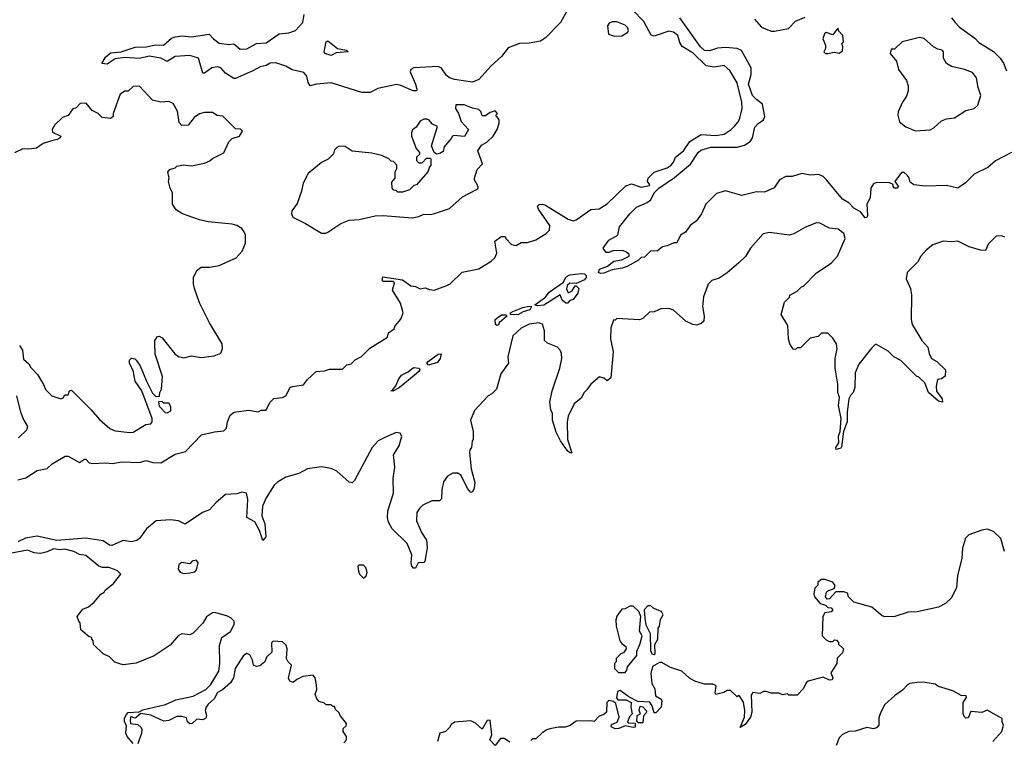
# Model space of a CAD drawing. Extents: x 2386423 to 2568864, y 578392 to 761999.
# Tile 333 of 454: x 2512667 to 2518731, y 659451 to 663892. Entities that reach past the tile are written whole.
import ezdxf

# ---------------------------------------------------------------- set-up
doc = ezdxf.new("R2010")
doc.units = 0

msp = doc.modelspace()

# ---------------------------------------------------------------- linework, layer by layer
at = {"layer": '0CON05XD'}
for points in [[(2516115, 664085.8), (2515998.1, 663875), (2515905, 663780.6), (2515875, 663760.6), (2515805, 663747.5), (2515744.5, 663745.5), (2515675, 663720), (2515633.6, 663665), (2515571.2, 663608.8), (2515495, 663524.5), (2515455, 663507.9), (2515345, 663523.1), (2515313.3, 663533.3), (2515295, 663547.5), (2515265, 663594.4), (2515245, 663604.4), (2515095, 663595.5), (2515076, 663585), (2515071.2, 663571.2), (2515103.8, 663495), (2515112.5, 663465), (2515110, 663455), (2515090, 663455), (2515015, 663487.5), (2514987.7, 663492.3), (2514871.7, 663468.3), (2514825, 663443.8), (2514775, 663443.3), (2514585, 663504.2), (2514495, 663495.7), (2514455, 663484), (2514444.2, 663505), (2514436.2, 663545), (2514417.1, 663567.1), (2514344.2, 663584.2), (2514305.9, 663605.9), (2514245, 663626.2), (2514210, 663625), (2514185, 663610), (2514147.5, 663602.5), (2514102.3, 663577.7), (2513995, 663529.2), (2513985, 663530), (2513935, 663562), (2513905.4, 663595.4), (2513885, 663601.4), (2513850, 663595), (2513805, 663562.5), (2513795, 663562.5), (2513768.6, 663655), (2513715, 663671.2), (2513625, 663666), (2513575, 663634), (2513535.7, 663655.7), (2513465, 663667.1), (2513405, 663652.4), (2513315, 663658.6), (2513255, 663651.8), (2513205, 663618.5), (2513173.3, 663623.3), (2513195, 663660.9), (2513225, 663688), (2513292.5, 663695), (2513377.1, 663722.9), (2513445, 663725.6), (2513505, 663736.9), (2513552.5, 663735), (2513601.7, 663778.3), (2513623.6, 663786.4), (2513665, 663793.3), (2513725, 663786.7), (2513833, 663803), (2513860, 663775), (2513895, 663747.5), (2513955, 663740), (2513985, 663743.8), (2514025, 663710), (2514065, 663712.9), (2514125, 663745.7), (2514185, 663750.8), (2514265, 663806), (2514325, 663811.1), (2514365, 663825.5), (2514410.5, 663875), (2514419.6, 663925)], [(2513986.7, 661473.3), (2514075, 661485.7), (2514135, 661476.2), (2514155, 661486.7), (2514185, 661486.2), (2514207.5, 661532.5), (2514231.7, 661558.3), (2514285, 661563.8), (2514306.1, 661573.9), (2514333.3, 661625), (2514347.3, 661632.7), (2514415, 661642.5), (2514438.8, 661675), (2514492, 661725), (2514545, 661728.8), (2514575, 661738), (2514655, 661738.8), (2514682.5, 661765), (2514708.3, 661771.7), (2514732.7, 661797.3), (2514773, 661817), (2514822.8, 661867.2), (2514931.2, 661935), (2514937.5, 661962.5), (2514972.5, 661987.5), (2514978.8, 662005), (2515015, 662046.7), (2515028.8, 662085), (2515011.2, 662145), (2514962.5, 662225), (2514975, 662270), (2514965, 662280), (2514905, 662280), (2514900, 662285), (2514903, 662307), (2515025, 662288.8), (2515075, 662252.5), (2515105, 662247.5), (2515133.6, 662233.6), (2515165, 662240), (2515190.5, 662230.5), (2515220, 662225), (2515297.5, 662255), (2515317.5, 662265), (2515393, 662337), (2515495, 662358), (2515570, 662405), (2515593.3, 662425), (2515606.1, 662453.9), (2515593, 662527), (2515633, 662557), (2515657, 662557), (2515660, 662545), (2515695, 662507.5), (2515725, 662500), (2515755, 662520), (2515795, 662519.2), (2515845, 662535.6), (2515910, 662575), (2515929.1, 662595), (2515932.2, 662625), (2515861.2, 662725), (2515857, 662743), (2515866.4, 662753.6), (2515885, 662756), (2515905, 662749.2), (2516045, 662663.8), (2516075, 662653.8), (2516095, 662660), (2516185, 662723.3), (2516235, 662726.7), (2516285, 662758.6), (2516400.9, 662869.1), (2516435, 662881.4), (2516495, 662859.4), (2516545, 662870), (2516548.5, 662875), (2516532.9, 662895), (2516537.1, 662915), (2516575, 662951.9), (2516655, 662980), (2516678.6, 662995), (2516694.4, 663015), (2516705.8, 663045), (2516755, 663084.3), (2516795, 663142.5), (2516865, 663185.8), (2516955, 663178.7), (2517005, 663186.9), (2517048.8, 663215), (2517072.1, 663237.9), (2517094.3, 663265), (2517102.2, 663285), (2517116.7, 663345), (2517113.8, 663385), (2517085, 663503.8), (2517040.3, 663580.3), (2517005, 663610), (2516945, 663598.9), (2516895, 663607.3), (2516815, 663686.2), (2516746.4, 663726.4), (2516731.7, 663751.7), (2516719.5, 663795), (2516694.7, 663814.7), (2516665, 663822.1), (2516575, 663790), (2516556.1, 663796.1), (2516511.9, 663881.9), (2516440, 663955)], [(2518775, 663074.8), (2518677.5, 663022.5), (2518629.4, 662980.6), (2518545, 662940.9), (2518493.2, 662886.8), (2518445, 662854.5), (2518375, 662871.4), (2518245.7, 662865.7), (2518175, 662874.3), (2518151.2, 662891.2), (2518145, 662917.5), (2518133.3, 662935), (2518115, 662950), (2518098.3, 662951.7), (2518057.5, 662895), (2518077.3, 662867.3), (2518072.5, 662855), (2518054.2, 662854.2), (2518046.7, 662865), (2518047.5, 662877.5), (2518025, 662886.7), (2517945, 662890), (2517925, 662880), (2517909.2, 662855), (2517904.4, 662795), (2517884.3, 662755), (2517889.2, 662685), (2517885, 662673.3), (2517875, 662671.2), (2517845, 662708.8), (2517805, 662731.2), (2517773, 662763), (2517735, 662786), (2517636.3, 662906.3), (2517615, 662927.1), (2517588.3, 662938.3), (2517535, 662934.2), (2517485, 662944), (2517425, 662926.7), (2517385, 662926), (2517346.7, 662905), (2517314.3, 662855.7), (2517255, 662830), (2517205, 662831.9), (2517115, 662809.4), (2517015, 662837.1), (2516958, 662822), (2516893.4, 662756.6), (2516865.7, 662695), (2516835, 662652), (2516796.2, 662625), (2516767.7, 662582.3), (2516737.5, 662565), (2516715, 662517.5), (2516695, 662517.5), (2516655, 662498.8), (2516625, 662492.5), (2516595, 662467.5), (2516552.5, 662465), (2516515, 662430), (2516495, 662426.2), (2516478.8, 662411.2), (2516408.3, 662371.7), (2516378.3, 662361.7), (2516315, 662350), (2516265, 662331.2), (2516245, 662328.9), (2516231.4, 662335), (2516238, 662355), (2516286.4, 662373.6), (2516326.2, 662403.8), (2516375, 662412.5), (2516420, 662435), (2516420, 662445), (2516405, 662460), (2516385, 662467.5), (2516325, 662470), (2516295, 662457.5), (2516278.3, 662458.3), (2516260, 662485), (2516295, 662533.8), (2516350, 662565), (2516362, 662615), (2516425, 662695.7), (2516465, 662737.8), (2516532.5, 662765), (2516555, 662783.3), (2516574.3, 662825), (2516602.9, 662855), (2516700.3, 662919.7), (2516798, 663002), (2516845, 663074), (2516862.4, 663087.6), (2516923.6, 663106.4), (2517085, 663106.5), (2517130.2, 663119.8), (2517165, 663141.4), (2517180, 663165), (2517195, 663229.2), (2517215, 663252.2), (2517248, 663275), (2517257.1, 663295), (2517241.4, 663371.4), (2517205, 663401.2), (2517179.4, 663425), (2517156.5, 663495), (2517172.5, 663555), (2517171.8, 663595), (2517111.8, 663701.8), (2517085, 663715.7), (2517015, 663720.6), (2516965, 663716.9), (2516915, 663700.6), (2516885, 663702.5), (2516859.1, 663725), (2516732.9, 663902.9)], [(2517193.3, 663895), (2517235.7, 663845.7), (2517295, 663822.5), (2517315, 663820.8), (2517401.9, 663838.1), (2517445, 663883.8), (2517505, 663907.5)], [(2518405, 663903.8), (2518428, 663875), (2518455, 663846.2), (2518548.8, 663778.8), (2518575, 663752.5), (2518665, 663696.7), (2518706.7, 663655), (2518726.7, 663625), (2518745, 663577.5)], [(2516330.5, 663790.5), (2516375, 663793.3), (2516412.5, 663815), (2516417.5, 663825), (2516410, 663845), (2516395, 663858.8), (2516345, 663880), (2516315, 663880), (2516298.3, 663871.7), (2516286.7, 663855), (2516293.6, 663803.6), (2516330.5, 663790.5)], [(2517645, 663683.3), (2517682.5, 663692.5), (2517715, 663686.7), (2517735, 663700), (2517737.5, 663725), (2517730, 663745), (2517740, 663755), (2517737.5, 663795), (2517711.7, 663821.7), (2517705, 663840), (2517675, 663800), (2517635, 663812.5), (2517623.3, 663805), (2517614, 663775), (2517630, 663735), (2517630, 663715), (2517620, 663695), (2517630, 663685), (2517645, 663683.3)], [(2518185, 663207.5), (2518275, 663214.3), (2518296.2, 663225), (2518345, 663270), (2518375, 663281.2), (2518425, 663287.5), (2518495, 663332.9), (2518546.2, 663345), (2518568, 663365), (2518586.7, 663425), (2518570, 663475), (2518560, 663535), (2518535, 663567.5), (2518486.1, 663586.1), (2518405, 663603.3), (2518375, 663622.5), (2518357.5, 663655), (2518356.7, 663695), (2518347.5, 663705), (2518321.2, 663711.2), (2518295, 663726), (2518237, 663777), (2518208.3, 663781.7), (2518102.5, 663755), (2518055, 663710), (2518035, 663710), (2518027.5, 663685), (2518067, 663637), (2518080, 663585), (2518128.3, 663518.3), (2518138.8, 663485), (2518138.8, 663455), (2518128.8, 663421.2), (2518104, 663385), (2518078, 663325), (2518076, 663305), (2518085, 663262.5), (2518125, 663232), (2518185, 663207.5)], [(2514585, 663672.5), (2514546.7, 663685), (2514542, 663695), (2514554.3, 663755.7), (2514565, 663762.5), (2514623.9, 663713.9), (2514680, 663705), (2514690, 663695), (2514615, 663688), (2514585, 663672.5)], [(2512666, 661885), (2512684.2, 661855), (2512690.6, 661800.6), (2512722.4, 661772.4), (2512735, 661750), (2512775.5, 661705.5), (2512814.2, 661645), (2512825, 661613.3), (2512865, 661574.3), (2512920, 661555), (2512935, 661562.5), (2512945, 661580), (2512965, 661580), (2512973.9, 661606.1), (2512985, 661608.8), (2513107.7, 661487.7), (2513158.3, 661428.3), (2513222.8, 661372.8), (2513255, 661358.1), (2513345, 661348), (2513365, 661351.2), (2513443, 661397), (2513475, 661402.5), (2513482.5, 661415), (2513483.3, 661435), (2513418.8, 661605), (2513377.5, 661665), (2513365, 661730), (2513344, 661774), (2513343.3, 661795), (2513355, 661807.5), (2513375, 661803.3), (2513383.3, 661795), (2513409.5, 661759.5), (2513446.7, 661665), (2513485, 661590), (2513505, 661570), (2513528.3, 661571.7), (2513530, 661595), (2513540, 661615), (2513546.4, 661693.6), (2513500.7, 661830.7), (2513499.3, 661899.3), (2513500, 661915), (2513515, 661940), (2513525, 661942.5), (2513545, 661932.5), (2513622.3, 661832.3), (2513645, 661817.5), (2513678.3, 661808.3), (2513725, 661820), (2513785, 661811.2), (2513865, 661820), (2513905, 661837.5), (2513916.1, 661863.9), (2513913.8, 661895), (2513835.8, 662025), (2513775, 662146.7), (2513743.8, 662235), (2513736.7, 662265), (2513737.5, 662305), (2513760.7, 662349.3), (2513785, 662367.5), (2513835, 662366.7), (2513895, 662376.7), (2514000, 662425), (2514037.5, 662465), (2514056.7, 662515), (2514056.7, 662565), (2514050, 662585), (2514035.8, 662605.8), (2514005, 662623.3), (2513975, 662633.3), (2513827, 662647), (2513775, 662660), (2513670, 662695), (2513630.7, 662720.7), (2513607.5, 662755), (2513607.5, 662825), (2513592.5, 662855), (2513582.5, 662895), (2513587.5, 662915), (2513580, 662955), (2513591.7, 662968.3), (2513625, 662980), (2513635, 662990), (2513675, 662997.5), (2513725, 662992.5), (2513805, 663007.5), (2513838.3, 663021.7), (2513855, 663037.5), (2513925, 663072.5), (2513955, 663140), (2513975, 663160), (2514020, 663175), (2514040, 663205), (2514027, 663217), (2513995, 663220), (2513917, 663297), (2513883, 663303), (2513855, 663320), (2513805, 663320), (2513775, 663312.5), (2513740.7, 663289.3), (2513705, 663242.5), (2513665, 663240), (2513648.3, 663258.3), (2513639.3, 663329.3), (2513612.5, 663375), (2513585, 663388), (2513535, 663383.8), (2513485, 663397.5), (2513405, 663482), (2513365, 663480), (2513335, 663452.5), (2513315, 663452.5), (2513285, 663432.5), (2513242.5, 663315), (2513242.5, 663295), (2513227, 663283), (2513175, 663290), (2513150, 663315), (2513113.6, 663333.6), (2513077, 663377), (2513040, 663375), (2513015, 663350), (2512995, 663342.5), (2512965, 663302.5), (2512931.2, 663288.8), (2512883.8, 663245), (2512866.7, 663215), (2512869.3, 663199.3), (2512920, 663175), (2512916.7, 663165), (2512896.7, 663155), (2512856.6, 663143.4), (2512810.4, 663129.6), (2512769.5, 663100.5), (2512723.6, 663093.6), (2512685, 663097.5), (2512635, 663072.5)], [(2514553, 662577), (2514565, 662583.3), (2514643.9, 662636.1), (2514695, 662656.2), (2514758.3, 662661.7), (2514856.4, 662683.6), (2514905, 662686.2), (2515085, 662671.2), (2515125, 662678.8), (2515155, 662693.3), (2515195, 662691.2), (2515215, 662696.2), (2515315, 662728), (2515395, 662801.2), (2515480, 662845), (2515490, 662855), (2515490, 662865), (2515467.5, 662905), (2515467.5, 662915), (2515485, 662970), (2515516.7, 663005), (2515487.5, 663085), (2515511.2, 663118.8), (2515543, 663137), (2515582.5, 663175), (2515607.5, 663215), (2515620, 663255), (2515620, 663275), (2515600, 663305), (2515610, 663315), (2515595, 663330), (2515565, 663320), (2515535, 663300), (2515515, 663300), (2515507, 663327), (2515495, 663340), (2515455, 663347.5), (2515405, 663367.5), (2515353, 663367), (2515350, 663345), (2515370, 663315), (2515386.2, 663265), (2515430, 663215), (2515407, 663173), (2515341.7, 663178.3), (2515332.5, 663175), (2515325, 663160), (2515281.7, 663108.3), (2515275, 663080), (2515255, 663067.5), (2515233, 663063), (2515220, 663075), (2515202.5, 663115), (2515240, 663235), (2515209.3, 663249.3), (2515187.5, 663275), (2515175, 663280), (2515155, 663280), (2515132.3, 663267.7), (2515109.5, 663230.5), (2515086.4, 663213.6), (2515080, 663195), (2515080, 663175), (2515108.3, 663098.3), (2515130, 663075), (2515128.3, 663061.7), (2515110, 663045), (2515110, 663025), (2515125, 663010), (2515145, 663010), (2515171.7, 663038.3), (2515195, 663040), (2515200, 663035), (2515200, 662995), (2515190, 662985), (2515180, 662955), (2515110, 662875), (2515095, 662870), (2515067, 662843), (2515025, 662830), (2514995, 662830), (2514985, 662840), (2514971.7, 662841.7), (2514960, 662855), (2514958.3, 662891.7), (2514980, 662915), (2514980, 662955), (2514990, 662975), (2514990, 662995), (2514968.3, 663018.3), (2514955, 663020), (2514940, 663035), (2514896.4, 663056.4), (2514835, 663070), (2514715, 663082.5), (2514671.7, 663111.7), (2514635, 663112.5), (2514620, 663105), (2514605, 663090), (2514600, 663065), (2514590, 663055), (2514566.1, 663033.9), (2514525, 663012.5), (2514442.5, 662945), (2514413.3, 662885), (2514403.3, 662835), (2514375, 662760), (2514342.5, 662715), (2514340, 662695), (2514350, 662675), (2514426.1, 662636.1), (2514525, 662577.5), (2514553, 662577)], [(2518735, 662552.5), (2518715, 662560), (2518681.7, 662558.3), (2518631.7, 662508.3), (2518615, 662470), (2518585, 662472.5), (2518515, 662492.5), (2518445, 662527.5), (2518405, 662522.5), (2518355, 662526.7), (2518290, 662505), (2518252.5, 662475), (2518217.5, 662435), (2518199.3, 662400.7), (2518132.5, 662335), (2518127.5, 662295), (2518152.5, 662235), (2518160, 662195), (2518156.7, 662045), (2518164.1, 662014.1), (2518222.5, 661915), (2518260, 661875), (2518267.5, 661835), (2518282.5, 661805), (2518316.4, 661786.4), (2518370, 661735), (2518367.5, 661695), (2518345, 661680), (2518320, 661675), (2518312, 661635), (2518312.7, 661602.7), (2518347.5, 661555), (2518350, 661535), (2518325, 661542.5), (2518264.3, 661594.3), (2518242.5, 661655), (2518205, 661690), (2518190, 661695), (2518093, 661793), (2518050, 661815), (2518015, 661850), (2517945, 661890), (2517935, 661890), (2517915, 661870), (2517835, 661770), (2517813, 661717), (2517810, 661625), (2517800, 661595), (2517783, 661577), (2517773.8, 661555), (2517763.9, 661473.9), (2517764, 661415), (2517741.2, 661355), (2517729.3, 661260.7), (2517725, 661252.5), (2517695, 661243.3), (2517694, 661255), (2517711.2, 661285), (2517709.2, 661325), (2517721.2, 661355), (2517726, 661435), (2517710.8, 661515), (2517716.2, 661565), (2517705.8, 661595.8), (2517706.2, 661646.2), (2517690, 661745), (2517690, 661805), (2517702.5, 661865), (2517697.5, 661895), (2517675, 661930), (2517645, 661960), (2517605, 661960), (2517585, 661940), (2517535, 661930), (2517475, 661870), (2517455, 661870), (2517445, 661860), (2517431.7, 661861.7), (2517410, 661895), (2517402.5, 661925), (2517397, 662007), (2517357.5, 662075), (2517378.3, 662151.7), (2517408.3, 662181.7), (2517410, 662195), (2517455, 662220), (2517483, 662247), (2517495, 662250), (2517575, 662332.5), (2517665, 662392.5), (2517704, 662436), (2517751.2, 662545), (2517743.3, 662575), (2517708.3, 662601.7), (2517655, 662606.7), (2517595, 662637.5), (2517575, 662640), (2517506.1, 662613.9), (2517435, 662573.3), (2517406.4, 662563.6), (2517285, 662580), (2517245, 662572.5), (2517167.5, 662485), (2517136.4, 662433.6), (2517096.4, 662393.6), (2517025, 662332.5), (2516975, 662300), (2516930, 662285), (2516907, 662263), (2516878.8, 662185), (2516873.3, 662125), (2516882.5, 662065), (2516880, 662035), (2516865, 662020), (2516835, 662010), (2516813, 662013), (2516770, 662035), (2516693, 662103), (2516665, 662113.3), (2516615, 662110), (2516575, 662092.5), (2516545, 662090), (2516505, 662050), (2516485, 662042.5), (2516345, 662050), (2516335, 662040), (2516325, 662040), (2516307, 661993), (2516306.2, 661925), (2516321.2, 661845), (2516307.5, 661685), (2516285, 661667.5), (2516265, 661682.5), (2516238.3, 661691.7), (2516183.6, 661646.4), (2516159.3, 661610.7), (2516142.5, 661595), (2516125, 661560), (2516082.5, 661525), (2516045, 661450), (2516038.8, 661415), (2516041.2, 661305), (2516066.7, 661223.3), (2516055, 661223.3), (2516040, 661235), (2515997.1, 661297.1), (2515971.2, 661351.2), (2515947.5, 661425), (2515947.5, 661465), (2515938.3, 661488.3), (2515932.5, 661535), (2515946.2, 661605), (2515994.1, 661745.9), (2516005.9, 661804.1), (2516003.3, 661835), (2515996.1, 661856.1), (2515980, 661875), (2515918.3, 661898.3), (2515900, 661915), (2515900, 661975), (2515885.9, 662015.9), (2515865, 662023.3), (2515805, 662016.2), (2515755, 661991.2), (2515703.8, 661945), (2515673.3, 661815), (2515677.5, 661775), (2515629.3, 661710.7), (2515602.5, 661615), (2515575, 661587.5), (2515552.5, 661575), (2515467.5, 661485), (2515442.5, 661425), (2515460, 661355), (2515460, 661305), (2515453, 661297), (2515450, 661255), (2515438.3, 661241.7), (2515437.5, 661225), (2515446.7, 661125), (2515469.5, 661039.5), (2515466, 661005), (2515455, 660982.5), (2515445, 660978.8), (2515425, 661003.3), (2515385, 661082.5), (2515365, 661097.5), (2515335, 661097.5), (2515300.7, 661079.3), (2515277.5, 661045), (2515267.5, 660995), (2515265, 660940), (2515251.7, 660928.3), (2515205, 660927.5), (2515149.3, 660900.7), (2515129.3, 660880.7), (2515113.3, 660855), (2515111.2, 660805), (2515142.3, 660732.3), (2515173.3, 660685), (2515177, 660637), (2515162.5, 660555), (2515155, 660547.5), (2515120, 660545), (2515105, 660512.5), (2515093, 660513), (2515082.5, 660525), (2515077.5, 660545), (2515082.5, 660595), (2515052.5, 660665), (2514960, 660755), (2514938, 660795), (2514931.2, 660825), (2514933.3, 660865), (2514970, 660975), (2514967.5, 661065), (2514976.7, 661135), (2514968.3, 661211.7), (2515003.6, 661266.4), (2515020, 661325), (2515010, 661345), (2514985, 661347.5), (2514920.7, 661319.3), (2514875, 661297.5), (2514837.5, 661255), (2514728.3, 661051.7), (2514715, 661037.5), (2514695, 661042.5), (2514620.7, 661110.7), (2514585, 661127.5), (2514525, 661136.7), (2514440, 661125), (2514385, 661096.7), (2514305, 661073.3), (2514255, 661043.3), (2514235, 661023.3), (2514185, 660945.8), (2514162.9, 660895), (2514158.8, 660835), (2514176.2, 660785), (2514182, 660705), (2514165, 660682.5), (2514143.7, 660743.7), (2514115, 660798.8), (2514066, 660825), (2514072.2, 660935), (2514063.8, 660973.8), (2514035, 660981.2), (2514005, 660970), (2513934.6, 660965.4), (2513875, 660916), (2513835, 660872), (2513793.3, 660855), (2513685, 660784), (2513644.4, 660804.4), (2513595, 660811.2), (2513506.5, 660803.5), (2513448.2, 660755), (2513404, 660696), (2513387.2, 660682.8), (2513355, 660675.4), (2513305, 660683.1), (2513235, 660651.4), (2513218.8, 660655), (2513180.9, 660680.9), (2513075, 660697.3), (2512895, 660683.4), (2512775, 660708.9), (2512702, 660698), (2512655, 660674.6)], [(2515855, 662130), (2515840, 662135), (2515905, 662182), (2515927.5, 662212.5), (2516015.7, 662274.3), (2516027.5, 662302.5), (2516038.3, 662311.7), (2516055, 662319.2), (2516125, 662327.8), (2516145, 662325.5), (2516156.6, 662316.6), (2516156.7, 662303.3), (2516145, 662290), (2516095, 662266.2), (2516055, 662268.6), (2516038.8, 662255), (2516034, 662234), (2516045, 662210), (2516069.5, 662220.5), (2516087.5, 662252.5), (2516095, 662253.3), (2516110, 662235), (2516105, 662206.7), (2516075, 662167.5), (2516055, 662162.5), (2516040, 662145), (2516030, 662145), (2516007.5, 662165), (2515995, 662197.5), (2515895, 662133.3), (2515855, 662130)], [(2515605, 662007.5), (2515597.5, 662015), (2515596.2, 662045), (2515635, 662072.9), (2515663.3, 662073.3), (2515666.7, 662065), (2515620, 662025), (2515615, 662012.5), (2515605, 662007.5)], [(2515735, 662073.1), (2515690, 662075), (2515688.8, 662085), (2515703.8, 662095), (2515765, 662118.5), (2515805, 662127.5), (2515820, 662125), (2515808.6, 662105), (2515767.1, 662092.9), (2515735, 662073.1)], [(2515185, 661764), (2515173.8, 661775), (2515183.3, 661785), (2515245, 661832), (2515263, 661833), (2515255.6, 661805), (2515239.4, 661780.6), (2515185, 661764)], [(2514965, 661604), (2514952.5, 661605), (2514961.7, 661608.3), (2514983.7, 661636.3), (2515000.9, 661679.1), (2515018.3, 661701.7), (2515058.6, 661721.4), (2515091.8, 661748.2), (2515127.5, 661745), (2515131.2, 661735), (2515126, 661725), (2515085, 661688.6), (2515005, 661624.4), (2514965, 661604)], [(2512660, 661315), (2512710, 661365), (2512717.5, 661385), (2512687.5, 661435), (2512673.6, 661473.6), (2512650, 661575)], [(2513575, 661470), (2513597, 661483), (2513597.5, 661505), (2513590, 661525), (2513585, 661530), (2513555, 661530), (2513545, 661540), (2513521.7, 661538.3), (2513525, 661510), (2513561.7, 661471.7), (2513575, 661470)], [(2512655, 661057.5), (2512705, 661069.4), (2512773.3, 661115), (2512835, 661126.2), (2512866.7, 661155), (2512947, 661203), (2512965, 661203.3), (2513035, 661164), (2513065, 661183.8), (2513075, 661183.8), (2513095, 661162.5), (2513115, 661157.1), (2513195, 661162.1), (2513238.3, 661158.3), (2513295, 661168.5), (2513405.5, 661164.5), (2513445, 661176.2), (2513485.8, 661164.2), (2513535, 661162.5), (2513625, 661214), (2513688.7, 661231.3), (2513785.8, 661334.2), (2513867, 661353), (2513925, 661358), (2513940, 661375), (2513946.2, 661415), (2513964, 661455), (2513986.7, 661473.3)], [(2518732.5, 660615), (2518710, 660695), (2518665, 660737.5), (2518625, 660752.5), (2518593, 660747), (2518513, 660717), (2518493, 660697), (2518473.6, 660636.4), (2518470, 660575), (2518443.3, 660465), (2518436.4, 660393.6), (2518405, 660330), (2518370, 660295), (2518325, 660272.5), (2518195, 660242.5), (2518138.3, 660241.7), (2518056.4, 660213.6), (2517995, 660213.3), (2517979.3, 660219.3), (2517915, 660272), (2517805, 660303.3), (2517772.5, 660335), (2517765, 660357.5), (2517743, 660367), (2517693, 660367), (2517655, 660322.5), (2517640.7, 660320.7), (2517630, 660335), (2517636.4, 660363.6), (2517645, 660372.5), (2517683, 660387), (2517690, 660405), (2517675, 660426.7), (2517625, 660442.5), (2517605, 660442.5), (2517583, 660427), (2517581.7, 660408.3), (2517565, 660390), (2517557.5, 660355), (2517562.5, 660335), (2517597.5, 660295), (2517630, 660285), (2517645, 660270), (2517665, 660267.5), (2517676.1, 660256.1), (2517665, 660242.5), (2517625, 660237.5), (2517612.5, 660215), (2517610, 660095), (2517635, 660070), (2517655, 660060), (2517675, 660060), (2517685, 660070), (2517698.3, 660068.3), (2517710, 660055), (2517710, 660045), (2517740, 660015), (2517735, 659990), (2517701.7, 659958.3), (2517700, 659925), (2517663.6, 659866.4), (2517675.8, 659835.8), (2517670, 659825), (2517655, 659822), (2517615, 659840), (2517523, 659817), (2517510, 659805), (2517495, 659770), (2517455, 659730), (2517405, 659730), (2517395, 659737.5), (2517365, 659732.5), (2517341.7, 659741.7), (2517295, 659742.5), (2517265, 659752.5), (2517248.3, 659751.7), (2517225, 659740), (2517183, 659747), (2517171.2, 659728.8), (2517175.6, 659625), (2517168.5, 659595), (2517135, 659548), (2517105, 659530), (2517130.6, 659595), (2517132.9, 659635), (2517125, 659687.5), (2517100, 659725), (2517093, 659727), (2517085, 659720), (2517045, 659757.5), (2517025, 659758), (2517003.5, 659746.5), (2516954, 659734), (2516950, 659745), (2516956.7, 659785), (2516950.7, 659790.7), (2516935, 659796.7), (2516885, 659797.5), (2516826.1, 659816.1), (2516792.5, 659835), (2516745, 659876.7), (2516675, 659900), (2516621.7, 659931.7), (2516608.3, 659931.7), (2516563.6, 659906.4), (2516553.6, 659863.6), (2516560.7, 659800.7), (2516578.3, 659768.3), (2516582.5, 659725), (2516617.5, 659705), (2516622.5, 659695), (2516617.5, 659655), (2516585, 659620), (2516575, 659620), (2516562.5, 659665), (2516547, 659687), (2516475, 659691.2), (2516419.3, 659719.3), (2516365, 659758.8), (2516348.3, 659751.7), (2516342.5, 659712.5), (2516351.7, 659701.7), (2516401.7, 659701.7), (2516432.5, 659685), (2516430, 659655), (2516440, 659615), (2516423, 659597), (2516410, 659565), (2516415, 659560), (2516457.5, 659557.5), (2516457, 659533), (2516445, 659530), (2516395, 659540), (2516356.4, 659523.6), (2516335, 659522.5), (2516310, 659535), (2516311.7, 659548.3), (2516346.4, 659563.6), (2516360, 659595), (2516338.3, 659678.3), (2516325, 659690), (2516295, 659697.5), (2516282.5, 659685), (2516280, 659625), (2516265, 659610), (2516235, 659600), (2516205, 659567.5), (2516185, 659572.5), (2516095, 659570), (2516057, 659543), (2516027, 659533), (2515985, 659532.5), (2515931.7, 659521.7)], [(2513365, 659432.7), (2513329.2, 659475), (2513320.6, 659495), (2513323.8, 659543.8), (2513312.9, 659565), (2513312.5, 659585), (2513321.7, 659608.3), (2513335, 659622.5), (2513403.3, 659626.7), (2513425, 659640), (2513565, 659672.5), (2513628.3, 659701.7), (2513735, 659723.3), (2513812.5, 659765), (2513843.9, 659796.1), (2513893, 659877), (2513898.8, 659925), (2513897.5, 660035), (2513912.5, 660085), (2513965, 660122.5), (2513987.5, 660165), (2513987.5, 660185), (2513970, 660205), (2513947, 660217), (2513869.3, 660239.3), (2513855, 660236.7), (2513818.3, 660211.7), (2513795, 660172.5), (2513735, 660112.5), (2513715, 660102.5), (2513665, 660107.5), (2513645, 660097.5), (2513593, 660037), (2513495, 659972.5), (2513385, 659927.5), (2513305, 659917.5), (2513283, 659923), (2513253, 659933), (2513220, 659965), (2513180, 659985), (2513121.7, 660041.7), (2513120, 660065), (2513110, 660075), (2513110, 660085), (2513095, 660090), (2513043, 660133), (2513040, 660175), (2513030, 660185), (2513020, 660215), (2513055, 660260), (2513090, 660275), (2513126.4, 660303.6), (2513167, 660353), (2513186.4, 660363.6), (2513193.6, 660376.4), (2513245, 660417.5), (2513290, 660475), (2513270, 660495), (2513250, 660505), (2513215, 660516.2), (2513175, 660516.7), (2513153.9, 660523.9), (2513075, 660590), (2513035, 660596.7), (2513000, 660615), (2512945, 660628.6), (2512915, 660625.7), (2512875, 660631.2), (2512835, 660612.5), (2512795, 660603.3), (2512755, 660607.5), (2512715, 660623.3), (2512605, 660603.3)], [(2513675, 660480), (2513715, 660483.3), (2513745, 660490), (2513755, 660502.5), (2513766.2, 660545), (2513755, 660562.5), (2513730, 660555), (2513715, 660540), (2513665, 660547.5), (2513647.5, 660535), (2513643, 660507), (2513655, 660487.5), (2513675, 660480)], [(2514785, 660450), (2514800, 660465), (2514807.5, 660485), (2514801.7, 660511.7), (2514785, 660530), (2514755, 660530), (2514750, 660525), (2514753, 660493), (2514760, 660475), (2514785, 660450)], [(2516395, 659870), (2516407, 659883), (2516410, 659905), (2516467.5, 659975), (2516468.3, 660001.7), (2516487, 660043), (2516500, 660095), (2516483.3, 660125), (2516492.5, 660215), (2516480, 660245), (2516445, 660277.5), (2516425, 660277.5), (2516395, 660262.5), (2516375, 660260), (2516344.1, 660215.9), (2516338.8, 660195), (2516340, 660155), (2516363.8, 660065), (2516375, 660047.5), (2516399.3, 660029.3), (2516402.5, 660015), (2516385, 659990), (2516370, 659985), (2516340, 659955), (2516340, 659935), (2516330, 659925), (2516330, 659895), (2516355, 659870), (2516395, 659870)], [(2516575, 659980), (2516580, 659985), (2516578.3, 660041.7), (2516597.5, 660075), (2516598.3, 660141.7), (2516607.5, 660155), (2516613, 660197), (2516630, 660225), (2516620, 660245), (2516573, 660263), (2516555, 660280), (2516535, 660280), (2516512.5, 660255), (2516516.7, 660205), (2516523, 660163), (2516549.3, 660109.3), (2516552.5, 660005), (2516560, 659985), (2516575, 659980)], [(2514663, 659437), (2514680, 659455), (2514680, 659475), (2514660, 659505), (2514660, 659525), (2514678.3, 659541.7), (2514680, 659555), (2514640, 659605), (2514635, 659620), (2514611.7, 659641.7), (2514605, 659660), (2514595, 659660), (2514585, 659670), (2514555, 659670), (2514545, 659680), (2514511.7, 659691.7), (2514497, 659707), (2514486.7, 659735), (2514496.7, 659765), (2514493.8, 659793.8), (2514486.4, 659836.4), (2514475, 659852.5), (2514410, 659845), (2514373, 659827), (2514351.7, 659808.3), (2514330, 659815), (2514323.3, 659835), (2514340, 659915), (2514320, 659935), (2514310, 659955), (2514313.3, 660015), (2514307.7, 660037.7), (2514285, 660058.8), (2514228.3, 660061.7), (2514218.3, 660051.7), (2514220, 659995), (2514187, 659963), (2514177.5, 659935), (2514145, 659910), (2514125, 659906.7), (2514107.5, 659915), (2514101.2, 659945), (2514085, 659977.5), (2514065, 659987.5), (2514045, 659973.3), (2513994, 659895), (2513984.1, 659835.9), (2513964.2, 659805.8), (2513916.6, 659763.4), (2513885, 659746), (2513863.7, 659706.3), (2513826.7, 659675), (2513815, 659656.7), (2513810, 659635), (2513816.4, 659603.6), (2513813, 659587), (2513795, 659577.5), (2513758.3, 659581.7), (2513730, 659555), (2513715, 659552.5), (2513700, 659565), (2513695, 659590), (2513665, 659599.2), (2513635, 659599.2), (2513585, 659573.8), (2513555, 659570), (2513475, 659607.5), (2513412.5, 659617.5), (2513385, 659591.2), (2513375, 659588.8), (2513351.7, 659598.3), (2513347.5, 659575), (2513350, 659555), (2513395, 659548), (2513415, 659530), (2513418.2, 659518.2), (2513417.5, 659495), (2513395, 659428.9)], [(2518660, 659445), (2518716.2, 659505), (2518726.7, 659545), (2518717.5, 659565), (2518717.5, 659585), (2518625, 659636.7), (2518593.6, 659623.6), (2518525, 659630), (2518509.3, 659590.7), (2518495, 659587.5), (2518485, 659597.5), (2518477, 659617), (2518477.5, 659685), (2518497.5, 659715), (2518496.1, 659726.1), (2518465, 659727.5), (2518415, 659756.7), (2518325, 659783.3), (2518305, 659796.7), (2518230.7, 659810.7), (2518195, 659808), (2518148.8, 659801.2), (2518135, 659793.3), (2518105, 659760), (2518053.9, 659726.1), (2517995, 659672.5), (2517968.3, 659621.7), (2517959.3, 659590.7), (2517957.5, 659545), (2517945, 659527.5), (2517925, 659523.3), (2517885, 659530), (2517813, 659507), (2517773.6, 659506.4), (2517735, 659487.5), (2517713.6, 659466.4), (2517695, 659420)], [(2516478.3, 659558.3), (2516468.3, 659568.3), (2516470, 659605), (2516490, 659615), (2516482.5, 659635), (2516488.3, 659661.7), (2516505, 659657.5), (2516527, 659633), (2516525, 659620), (2516508.3, 659601.7), (2516505, 659560), (2516478.3, 659558.3)], [(2515685, 659440), (2515651.7, 659461.7), (2515628.3, 659461.7), (2515595, 659420), (2515562.5, 659455), (2515573.8, 659485), (2515565, 659576.7), (2515547, 659573), (2515515, 659520), (2515475, 659557.5), (2515445, 659572.5), (2515345, 659562.5), (2515325, 659550), (2515315, 659530), (2515290, 659505), (2515253.6, 659496.4), (2515240, 659445)], [(2515931.7, 659521.7), (2515913, 659517), (2515885, 659497.5), (2515845, 659460), (2515825, 659460), (2515815, 659450)]]:
    msp.add_lwpolyline(points, dxfattribs=at)

doc.saveas('drawing.dxf')
